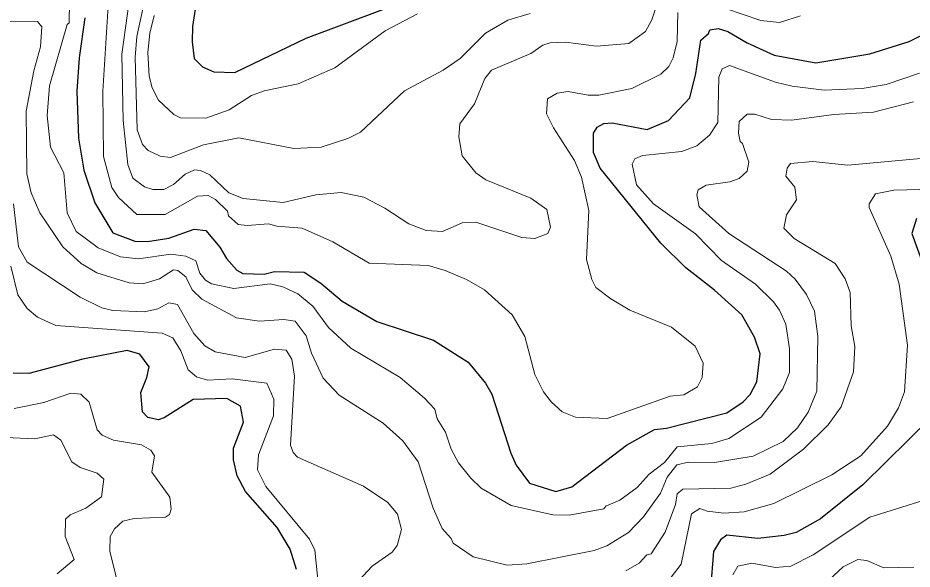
# Model space of a CAD drawing. Extents: x 673.3 to 698.5, y 6984.3 to 7012.3.
# Drawn here: x 684.883 to 686.11, y 7008.359 to 7009.115 of the extents above; entities that cross this region are included whole.
import ezdxf

# ---------------------------------------------------------------- set-up
doc = ezdxf.new("R2010")
doc.units = 0
doc.header["$LTSCALE"] = 0.032
doc.layers.add('1', color=7, linetype='Continuous', lineweight=25)
doc.layers.add('2', color=7, linetype='Continuous', lineweight=13)

msp = doc.modelspace()

# ---------------------------------------------------------------- linework, layer by layer
at = {"layer": '1'}
for points in [[(685.1287, 7009.1421), (685.1229, 7009.1035), (685.1224, 7009.0822), (685.1253, 7009.0593), (685.1364, 7009.048), (685.1523, 7009.0412), (685.181, 7009.0405), (685.2789, 7009.0874), (685.3839, 7009.1269)], [(684.9754, 7009.1153), (684.9674, 7009.0606), (684.9642, 7009.0147), (684.9666, 7008.95), (684.9736, 7008.9064), (684.9889, 7008.8613), (685.0138, 7008.8205), (685.0439, 7008.8089), (685.0613, 7008.8083), (685.0906, 7008.8132), (685.1251, 7008.8252), (685.1411, 7008.8238), (685.1605, 7008.8007), (685.1696, 7008.785), (685.1837, 7008.7694), (685.1919, 7008.7644), (685.2209, 7008.7635), (685.2354, 7008.7675), (685.276, 7008.7666), (685.2986, 7008.7514), (685.3281, 7008.7267), (685.3758, 7008.699), (685.4535, 7008.673), (685.5006, 7008.6431), (685.5244, 7008.6144), (685.5334, 7008.5992), (685.5592, 7008.5182), (685.5666, 7008.5015), (685.585, 7008.477), (685.621, 7008.4655), (685.6428, 7008.4721), (685.7177, 7008.5291), (685.7562, 7008.5508), (685.7726, 7008.5525)], [(685.8388, 7008.7416), (685.7992, 7008.7726), (685.7652, 7008.806), (685.682, 7008.9089), (685.6726, 7008.9304), (685.6725, 7008.9571), (685.6775, 7008.9653), (685.6867, 7008.9703), (685.6981, 7008.9711), (685.7464, 7008.9622), (685.7755, 7008.9745), (685.8046, 7009.0057), (685.8128, 7009.039), (685.82, 7009.0845), (685.8302, 7009.0937), (685.8321, 7009.099), (685.8436, 7009.1005), (685.8569, 7009.0964), (685.8836, 7009.081), (685.9203, 7009.0642), (685.9774, 7009.0534), (686.0516, 7009.0657), (686.1054, 7009.083), (686.1248, 7009.0925)], [(686.1154, 7008.8402), (686.1092, 7008.8194), (686.1305, 7008.7599), (686.1489, 7008.7246), (686.1648, 7008.6761), (686.1678, 7008.6552), (686.1669, 7008.6147), (686.15, 7008.5846), (686.1366, 7008.5678), (686.0421, 7008.4749), (685.9839, 7008.4283), (685.9506, 7008.4094), (685.934, 7008.4051), (685.8979, 7008.4011), (685.8553, 7008.4059), (685.8467, 7008.3991), (685.8371, 7008.3832), (685.8331, 7008.3321)], [(685.7726, 7008.5525), (685.8553, 7008.5736), (685.8778, 7008.5884), (685.8873, 7008.5987), (685.8965, 7008.6161), (685.9011, 7008.6545), (685.8933, 7008.6771), (685.8762, 7008.7081), (685.8388, 7008.7416)], [(685.2653, 7008.3586), (685.2567, 7008.3866), (685.2387, 7008.4163), (685.1954, 7008.4654), (685.1841, 7008.4872), (685.1792, 7008.509), (685.1792, 7008.5249), (685.1929, 7008.5607), (685.1886, 7008.5828), (685.1698, 7008.5932), (685.1236, 7008.5917), (685.0841, 7008.5665), (685.0763, 7008.5641), (685.0616, 7008.567), (685.0544, 7008.5749), (685.0521, 7008.6013), (685.0603, 7008.622), (685.0632, 7008.6367), (685.0506, 7008.6541), (685.0334, 7008.6592), (684.9723, 7008.6469), (684.8984, 7008.6275), (684.8769, 7008.6281)]]:
    msp.add_lwpolyline(points, dxfattribs=at)
at = {"layer": '2'}
for points in [[(685.6704, 7008.7563), (685.676, 7008.7454), (685.6964, 7008.7297), (685.7225, 7008.7144), (685.7796, 7008.6908), (685.8119, 7008.6649), (685.8232, 7008.6414), (685.8218, 7008.6219), (685.8155, 7008.6093), (685.7966, 7008.5981), (685.7777, 7008.5964), (685.6916, 7008.5656), (685.6479, 7008.5675), (685.6299, 7008.5749), (685.6149, 7008.5881), (685.6041, 7008.6022), (685.5921, 7008.626), (685.5785, 7008.6782), (685.5612, 7008.7079), (685.5233, 7008.7424), (685.4986, 7008.7564), (685.4693, 7008.7688), (685.446, 7008.7755), (685.365, 7008.779), (685.3154, 7008.8081), (685.273, 7008.8268), (685.2383, 7008.8295), (685.2271, 7008.8326), (685.198, 7008.8303), (685.1855, 7008.8318), (685.1721, 7008.8437), (685.1707, 7008.8499), (685.1544, 7008.866), (685.1444, 7008.8718), (685.1295, 7008.8709), (685.0855, 7008.8457), (685.0467, 7008.8457), (685.0215, 7008.8688), (685.012, 7008.8826), (685.0007, 7008.925), (685, 7009.0149), (685.0129, 7009.22)], [(685.0415, 7009.1776), (685.026, 7009.0654), (685.0277, 7008.9746), (685.034, 7008.9139), (685.0409, 7008.8953), (685.0571, 7008.8835), (685.0686, 7008.88), (685.0836, 7008.8799), (685.097, 7008.8867), (685.113, 7008.9009), (685.1254, 7008.9066), (685.1337, 7008.906), (685.1466, 7008.9001), (685.1727, 7008.8752), (685.1923, 7008.8674), (685.247, 7008.862), (685.2921, 7008.8725), (685.3268, 7008.8758), (685.3577, 7008.8692), (685.3865, 7008.854), (685.4193, 7008.8326), (685.4431, 7008.8235), (685.4657, 7008.8223), (685.4926, 7008.8342), (685.5115, 7008.8352), (685.5746, 7008.8141), (685.5921, 7008.8124), (685.6102, 7008.8194), (685.6139, 7008.8282), (685.6089, 7008.8524), (685.5866, 7008.8679), (685.5252, 7008.8929), (685.5115, 7008.9026), (685.4926, 7008.9261), (685.4879, 7008.9519), (685.4894, 7008.9701), (685.5094, 7008.9974), (685.5236, 7009.0322), (685.5326, 7009.0435), (685.5869, 7009.0662), (685.6032, 7009.0776), (685.6134, 7009.0811), (685.6341, 7009.0819), (685.6766, 7009.0762), (685.7209, 7009.08), (685.744, 7009.0964), (685.7525, 7009.1123), (685.766, 7009.1521)], [(685.066, 7009.1807), (685.0464, 7009.0895), (685.044, 7009.0613), (685.047, 7008.9615), (685.0542, 7008.9416), (685.0621, 7008.9335), (685.0787, 7008.9257), (685.0928, 7008.9239), (685.1381, 7008.9411), (685.1864, 7008.9507), (685.262, 7008.9361), (685.2992, 7008.9378), (685.3357, 7008.9497), (685.353, 7008.9585), (685.4136, 7009.015), (685.4664, 7009.0434), (685.49, 7009.0597), (685.5246, 7009.0942), (685.555, 7009.1122), (685.5858, 7009.121)], [(684.9542, 7009.1371), (684.9535, 7009.1082), (684.9511, 7009.1062), (684.9266, 7009.0222), (684.9234, 7008.9811), (684.9282, 7008.938), (684.9462, 7008.9029), (684.9511, 7008.8479), (684.9632, 7008.8222), (684.9936, 7008.7996), (685.0241, 7008.7873), (685.0488, 7008.7847), (685.0929, 7008.7912), (685.1137, 7008.7884), (685.1275, 7008.7822), (685.1328, 7008.765), (685.1407, 7008.7556), (685.149, 7008.7505), (685.1797, 7008.7439), (685.2295, 7008.7504), (685.2465, 7008.7464), (685.2673, 7008.7369), (685.2876, 7008.72), (685.3095, 7008.6905), (685.3398, 7008.6621), (685.4077, 7008.6219), (685.4411, 7008.5935), (685.4551, 7008.5784), (685.4585, 7008.5654), (685.4697, 7008.5471), (685.4773, 7008.5238), (685.4874, 7008.5051), (685.5043, 7008.4839), (685.5186, 7008.4704), (685.56, 7008.4464), (685.6167, 7008.4336), (685.6393, 7008.433), (685.687, 7008.4418), (685.6898, 7008.4457), (685.709, 7008.4538), (685.7324, 7008.4709), (685.7489, 7008.4895), (685.7698, 7008.5056), (685.7875, 7008.5271), (685.8347, 7008.5314), (685.8581, 7008.5381), (685.9025, 7008.5676), (685.9322, 7008.6063), (685.9412, 7008.6289), (685.9413, 7008.6614), (685.9364, 7008.695), (685.9278, 7008.7141), (685.9195, 7008.7258), (685.8947, 7008.7498), (685.8483, 7008.7823), (685.8124, 7008.819), (685.7549, 7008.8603), (685.7318, 7008.8862), (685.7256, 7008.9147), (685.7295, 7008.922), (685.7397, 7008.9264), (685.7936, 7008.932), (685.8142, 7008.9396), (685.8317, 7008.9544), (685.843, 7008.9715), (685.8445, 7009.0338), (685.8493, 7009.0451), (685.8591, 7009.05), (685.9221, 7009.027), (685.9449, 7009.0214), (685.9888, 7009.016), (686.0412, 7009.0183), (686.0741, 7009.024), (686.1197, 7009.0395)], [(685.9563, 7009.1182), (685.9278, 7009.1088), (685.9021, 7009.1118), (685.8296, 7009.1365)], [(685.0703, 7009.1186), (685.0643, 7009.0941), (685.0618, 7009.0676), (685.0635, 7009.0352), (685.0676, 7009.0192), (685.0763, 7009.0022), (685.0974, 7008.9827), (685.1066, 7008.9783), (685.1411, 7008.9777), (685.1732, 7008.9889), (685.2037, 7009.0089), (685.2209, 7009.0151), (685.2675, 7009.0248), (685.3181, 7009.0467), (685.3868, 7009.0973), (685.4312, 7009.1206)], [(685.7883, 7009.1226), (685.7874, 7009.0828), (685.7818, 7009.0602), (685.7758, 7009.0483), (685.7652, 7009.0378), (685.7253, 7009.0183), (685.6802, 7009.0094), (685.6653, 7009.0094), (685.6379, 7009.0142), (685.6228, 7009.012), (685.6095, 7009.004), (685.6081, 7008.9834), (685.6177, 7008.9644), (685.6467, 7008.9196), (685.6564, 7008.8968), (685.6661, 7008.8509), (685.6632, 7008.784), (685.6704, 7008.7563)], [(685.9672, 7008.5742), (685.9525, 7008.5531), (685.9326, 7008.5341), (685.8917, 7008.5141), (685.8385, 7008.5053), (685.8031, 7008.506), (685.7869, 7008.5021), (685.7738, 7008.4852), (685.7645, 7008.4635), (685.7414, 7008.4307), (685.7206, 7008.4092), (685.6909, 7008.3912), (685.6737, 7008.3848), (685.5812, 7008.3664), (685.5543, 7008.3644), (685.5079, 7008.3762), (685.4802, 7008.3946), (685.4777, 7008.4011), (685.465, 7008.415), (685.4527, 7008.4428), (685.4322, 7008.5064), (685.4113, 7008.5352), (685.3841, 7008.5592), (685.3241, 7008.5977), (685.3021, 7008.6209), (685.286, 7008.6553), (685.2789, 7008.6793), (685.2636, 7008.6992), (685.248, 7008.7015), (685.2147, 7008.6992), (685.1832, 7008.7039), (685.1358, 7008.7294), (685.1222, 7008.7423), (685.1139, 7008.7602), (685.1028, 7008.7686), (685.0968, 7008.7698), (685.0776, 7008.7571), (685.0548, 7008.7505), (685.0359, 7008.7518), (684.9916, 7008.7656), (684.97, 7008.7783), (684.9452, 7008.8012), (684.9137, 7008.8479), (684.9015, 7008.8752), (684.8957, 7008.9013), (684.8947, 7008.9872), (684.9052, 7009.0426), (684.9143, 7009.0756), (684.9161, 7009.1028), (684.9102, 7009.1102), (684.8723, 7009.1096)], [(686.1115, 7008.9999), (686.0565, 7008.9858), (686.0022, 7008.9825), (685.9447, 7008.9751), (685.9168, 7008.9759), (685.8939, 7008.9832), (685.8835, 7008.9832), (685.8723, 7008.9733), (685.8713, 7008.9572), (685.8736, 7008.9458), (685.8772, 7008.9427), (685.8858, 7008.9171), (685.8833, 7008.9049), (685.8724, 7008.8951), (685.8597, 7008.8904), (685.8271, 7008.8856), (685.8164, 7008.8794), (685.8144, 7008.8723), (685.8174, 7008.8562), (685.8583, 7008.8196), (685.9371, 7008.7677), (685.9492, 7008.757), (685.9648, 7008.736), (685.9755, 7008.7129), (685.9805, 7008.6783), (685.9788, 7008.603), (685.9672, 7008.5742)], [(686.1367, 7008.9239), (686.0213, 7008.9133), (685.9734, 7008.9181), (685.9429, 7008.9155), (685.9382, 7008.9092), (685.9365, 7008.8981), (685.9486, 7008.8828), (685.9511, 7008.8656), (685.9374, 7008.8452), (685.9336, 7008.8266), (685.9476, 7008.8125), (686.004, 7008.7781), (686.0177, 7008.7572), (686.0245, 7008.7387), (686.0261, 7008.6928), (686.0309, 7008.6644), (686.0293, 7008.6299), (686.0124, 7008.5817), (685.9944, 7008.5569), (685.9605, 7008.5237), (685.9147, 7008.4892), (685.8814, 7008.4755), (685.861, 7008.4703), (685.795, 7008.4686), (685.7874, 7008.4623), (685.785, 7008.4478), (685.771, 7008.4098), (685.7519, 7008.3802), (685.7459, 7008.3788), (685.7351, 7008.3675), (685.7168, 7008.3568)], [(686.12, 7008.8799), (686.0846, 7008.8791), (686.0595, 7008.8739), (686.0507, 7008.8601), (686.0505, 7008.8552), (686.0804, 7008.7886), (686.0917, 7008.7499), (686.1034, 7008.6664), (686.0993, 7008.6021), (686.0908, 7008.5804), (686.0757, 7008.555), (686.0393, 7008.5145), (685.9995, 7008.4883), (685.92, 7008.4493), (685.8792, 7008.4375), (685.8516, 7008.4361), (685.8284, 7008.4385), (685.8183, 7008.4423), (685.8071, 7008.4352), (685.7928, 7008.3659), (685.7792, 7008.3482)], [(685.351, 7008.3437), (685.3694, 7008.3634), (685.3965, 7008.3824), (685.4036, 7008.3914), (685.4096, 7008.4133), (685.4038, 7008.4344), (685.3908, 7008.4507), (685.3574, 7008.4727), (685.2667, 7008.5125), (685.2607, 7008.5193), (685.2573, 7008.529), (685.2629, 7008.624), (685.259, 7008.6472), (685.2511, 7008.6596), (685.2354, 7008.6608), (685.1952, 7008.6495), (685.1539, 7008.6572), (685.1396, 7008.6654), (685.1248, 7008.6823), (685.1021, 7008.722), (685.0904, 7008.7242), (685.0754, 7008.7161), (685.0572, 7008.7122), (685.0138, 7008.7138), (684.9985, 7008.7176), (684.9689, 7008.7322), (684.8963, 7008.7802), (684.8843, 7008.8012), (684.8775, 7008.8601)], [(685.2964, 7008.327), (685.2907, 7008.385), (685.2832, 7008.4002), (685.2234, 7008.4725), (685.2121, 7008.4951), (685.2133, 7008.5161), (685.2338, 7008.5695), (685.2344, 7008.5924), (685.2246, 7008.6142), (685.1772, 7008.6201), (685.1433, 7008.6185), (685.1284, 7008.6228), (685.1171, 7008.6327), (685.107, 7008.6586), (685.0959, 7008.6763), (685.0812, 7008.6826), (684.9356, 7008.6934), (684.9102, 7008.7046), (684.8963, 7008.7165), (684.8834, 7008.7352), (684.8736, 7008.7748)], [(684.8783, 7008.5794), (684.919, 7008.5875), (684.9562, 7008.6004), (684.9699, 7008.5989), (684.9813, 7008.5881), (684.9919, 7008.55), (684.9991, 7008.5429), (685.0144, 7008.5361), (685.053, 7008.5294), (685.0658, 7008.5222), (685.0706, 7008.5143), (685.0671, 7008.4922), (685.0919, 7008.4577), (685.0938, 7008.4414), (685.0914, 7008.434), (685.0859, 7008.4303), (685.0428, 7008.4287), (685.0272, 7008.4247), (685.0158, 7008.4144), (685.0098, 7008.4038), (685.0097, 7008.3836), (685.0243, 7008.3244)], [(684.9372, 7008.3529), (684.9605, 7008.3722), (684.9481, 7008.4038), (684.9486, 7008.4276), (684.9551, 7008.4334), (684.9766, 7008.4427), (684.9982, 7008.4585), (685.0013, 7008.4825), (684.9922, 7008.4906), (684.9688, 7008.4985), (684.9574, 7008.5064), (684.9422, 7008.536), (684.9323, 7008.5434), (684.9066, 7008.5379), (684.867, 7008.5395), (684.8383, 7008.549)], [(685.8635, 7008.3512), (685.8706, 7008.3634), (685.8899, 7008.3675), (685.9222, 7008.3612), (685.9431, 7008.3634), (685.9741, 7008.3787), (686.0514, 7008.4303), (686.1247, 7008.4534)], [(686.1118, 7008.362), (686.0707, 7008.3607), (686.0475, 7008.3711), (686.0351, 7008.3725), (686.0149, 7008.3624), (685.9768, 7008.3264)]]:
    msp.add_lwpolyline(points, dxfattribs=at)

doc.saveas('drawing.dxf')
